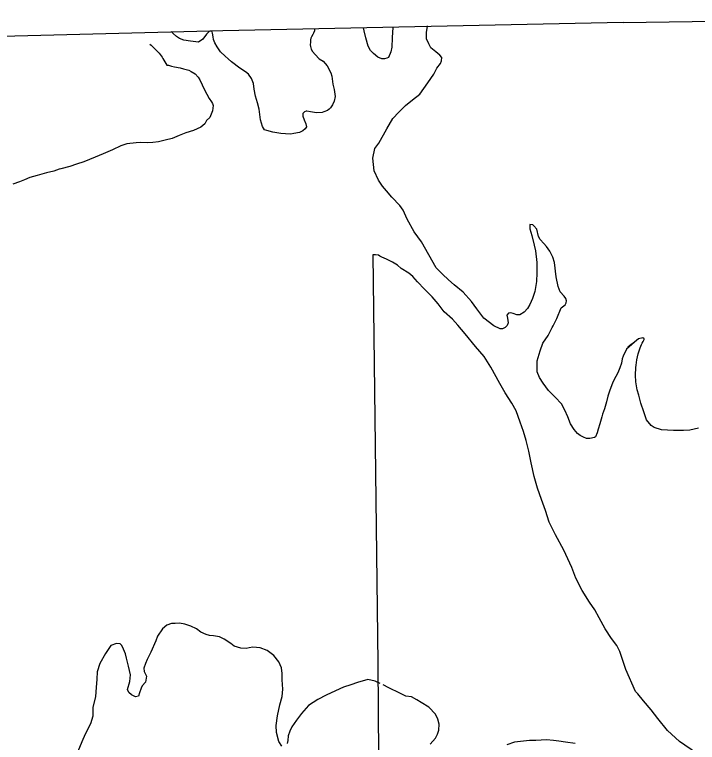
# Model space of a CAD drawing. Extents: x 31699 to 244310, y -8841 to 11474.
# Drawn here: x 144701.5 to 144958.1, y 2726.2 to 2999.8 of the extents above; entities that cross this region are included whole.
import ezdxf

# ---------------------------------------------------------------- set-up
doc = ezdxf.new("R2010")
doc.units = 0
for name, color, linetype in [('R_Annotation', 7, 'Continuous'), ('R_Draft', 7, 'Continuous'), ('R_Logo', 7, 'Continuous')]:
    doc.layers.add(name, color=color, linetype=linetype)

msp = doc.modelspace()

# ---------------------------------------------------------------- linework, layer by layer
at = {"layer": 'R_Annotation'}
for points in [[(144930.22, 2996.85), (145137.28, 2999.83)], [(144930.22, 2996.85), (144779.71, 2993.77), (144603.74, 2989.2), (144474.57, 2986.88), (144267.89, 2982.52), (144092.23, 2979.49), (143940.32, 2976.12), (143727.81, 2973), (143704.73, 2972.61)]]:
    msp.add_lwpolyline(points, dxfattribs=at)
at = {"layer": 'R_Draft'}
for points in [[(144776.1, 2991.49), (144775.92, 2992.89), (144775.77, 2993.29), (144775.36, 2993.54), (144774.63, 2993.51), (144773.6, 2992.47), (144772.26, 2990.56), (144770.64, 2989.43), (144769.56, 2989.59), (144767.55, 2989.85), (144765.13, 2990.23), (144763.51, 2990.85), (144762.28, 2991.6), (144761.03, 2992.76), (144760.34, 2993.44)], [(144814.22, 2994.64), (144814.15, 2993.71), (144813.78, 2992.9), (144813.6, 2992.29), (144813.04, 2991.4), (144812.85, 2991), (144812.67, 2990.32), (144812.69, 2989.99), (144812.64, 2989.45), (144812.61, 2988.45), (144812.7, 2987.78), (144812.93, 2986.85), (144813.43, 2985.94), (144814.41, 2984.84), (144816, 2983.22), (144817.44, 2982.27), (144818.97, 2980.52), (144820.33, 2977.89), (144820.71, 2976.64), (144821.15, 2973.71), (144821.62, 2971.66), (144821.92, 2969.06), (144821.65, 2967.25), (144820.96, 2965.95), (144820.2, 2964.79), (144819.75, 2964.24), (144819.1, 2963.82), (144817.72, 2963.23), (144817.06, 2963.01), (144815.12, 2962.94), (144814.25, 2963.04), (144812.71, 2963.26), (144811.3, 2963.54), (144811.03, 2963.46), (144810.44, 2963.24), (144809.79, 2962.62), (144809.83, 2961.62), (144810.35, 2960.23), (144810.93, 2958.71), (144811.17, 2957.65), (144810.67, 2956.83), (144809.76, 2956.07), (144808.51, 2955.49), (144806.39, 2955.08), (144805.33, 2954.91), (144803.25, 2955.03), (144801.51, 2955.17), (144798.56, 2955.6), (144796.27, 2956.19), (144795.45, 2956.56), (144794.61, 2957.8), (144793.85, 2960.25), (144793.37, 2964.24), (144792.76, 2966.62), (144792.06, 2969.2), (144791.57, 2971.79), (144791.22, 2973.92), (144790.56, 2975.83), (144789.36, 2977.4), (144788.26, 2978.29), (144786.08, 2979.68), (144783.05, 2982.12), (144781.81, 2983.14), (144780.64, 2984.17), (144778.91, 2985.78), (144777.57, 2987.74), (144776.79, 2989.25), (144776.27, 2990.5), (144776.1, 2991.49)], [(144843.62, 2994.78), (144843.49, 2993.22), (144843.36, 2991.08), (144843.29, 2987.53), (144842.95, 2985.78), (144841.96, 2983.74), (144841.37, 2983.45), (144840.57, 2983.23), (144839.57, 2983.19), (144838.01, 2983.87), (144836.36, 2985.21), (144835.25, 2986.38), (144834.39, 2987.95), (144833.55, 2991.06), (144832.92, 2993.71), (144832.6, 2994.83)], [(144847.56, 2926.27), (144846.22, 2928.02), (144843.24, 2931.13), (144841.28, 2933.6), (144839.82, 2935.35), (144838.27, 2937.57), (144836.61, 2941.12), (144836.1, 2945.84), (144836.91, 2949.48), (144838.44, 2951.47), (144841.45, 2956.86), (144843.65, 2960.75), (144845.84, 2963.1), (144848.42, 2965.59), (144851.01, 2967.76), (144853.81, 2969.86), (144856.79, 2974.18), (144859.01, 2977.46), (144860.13, 2979.71), (144861.54, 2981.43), (144861.91, 2982.38), (144862.06, 2983.65), (144861.36, 2984.57), (144859.78, 2985.78), (144857.99, 2987.32), (144857.13, 2988.83), (144856.33, 2990.67), (144856.24, 2993.21), (144856.63, 2995.36), (144856.74, 2995.62)], [(144752.33, 2988.75), (144752.78, 2988.33), (144754.23, 2986.91), (144755.76, 2985.36), (144756.95, 2983.8), (144757.23, 2983.34), (144757.94, 2982.09), (144758.72, 2980.85), (144759.33, 2980.81), (144760.48, 2980.38)], [(144760.48, 2980.38), (144761.55, 2980.22), (144763.7, 2979.83), (144764.98, 2979.47), (144767.01, 2978.87), (144767.89, 2978.44), (144769.33, 2977.55), (144770.44, 2976.26), (144771.14, 2975.28), (144772.01, 2973.44), (144772.88, 2971.53), (144773.67, 2969.89), (144774.6, 2968.32), (144775.51, 2967.01), (144775.87, 2966.36), (144776.16, 2965.63), (144775.83, 2963.68), (144774.85, 2961.18), (144773.62, 2960.06), (144773, 2958.77), (144771.45, 2957.51), (144768.75, 2956.21), (144765.78, 2955.37), (144763.35, 2954.35), (144760.71, 2953.25), (144758.13, 2952.56), (144755.55, 2951.94), (144753.42, 2951.73), (144751.36, 2951.65), (144748.88, 2951.7), (144747.15, 2951.64), (144743.62, 2951.24), (144741.38, 2950.43), (144738.3, 2948.98), (144734.75, 2947.45), (144731.78, 2946.28), (144727.44, 2944.52), (144724.73, 2943.56), (144722.23, 2942.73), (144718.79, 2941.87), (144718.19, 2941.72), (144716.21, 2940.98), (144713.5, 2940.35), (144709.93, 2939.35), (144707.22, 2938.52), (144705.18, 2937.71), (144703.33, 2936.98), (144700.83, 2936.02)], [(144847.56, 2926.27), (144846.22, 2928.02), (144843.24, 2931.13), (144841.28, 2933.6), (144839.82, 2935.35), (144838.27, 2937.57), (144836.61, 2941.12), (144836.1, 2945.84), (144836.91, 2949.48), (144838.44, 2951.47), (144841.45, 2956.86), (144843.65, 2960.75), (144845.84, 2963.1), (144848.42, 2965.59), (144851.01, 2967.76), (144851.56, 2968.17)], [(144934.45, 2876.66), (144931.5, 2874.05), (144930.19, 2871.4), (144929.89, 2870.38), (144929.61, 2868.84), (144929.01, 2867.08), (144928.28, 2865.11), (144927.53, 2863.75), (144926.33, 2861.64), (144925.05, 2858.31), (144924.52, 2856.36), (144923.99, 2854.27), (144923.15, 2851.63), (144922.49, 2849.6), (144922.26, 2848.59), (144921.42, 2845.96), (144920.89, 2844), (144920.47, 2842.58), (144919.79, 2841.09), (144919.47, 2840.81), (144917.68, 2840.48), (144916.94, 2840.45), (144916.41, 2840.5), (144915.32, 2840.93), (144914.03, 2841.55), (144913, 2842.32), (144911.81, 2843.81), (144910.47, 2845.97), (144909.37, 2848.6), (144908.28, 2851.17), (144906.99, 2853.46), (144904.7, 2855.99), (144902.2, 2858.57), (144900.1, 2861.24), (144898.82, 2863.46), (144897.88, 2865.5), (144897.93, 2869.65), (144899, 2873.43), (144900.03, 2876.27), (144902, 2879.22), (144902.93, 2880.99), (144903.56, 2882.21), (144903.87, 2882.82), (144905.31, 2885.61), (144906.9, 2889.55), (144908.39, 2890.74), (144908.84, 2891.49), (144908.88, 2892.16), (144908.71, 2893.15), (144908.08, 2894), (144906.55, 2895.62), (144905.81, 2897.6), (144905.01, 2901.24), (144904.42, 2906.63), (144903.81, 2908.69), (144902.66, 2910.92), (144901.47, 2912.61), (144900.36, 2913.71), (144899.04, 2915.27), (144898.46, 2916.45), (144897.76, 2919.16), (144896.71, 2920.46), (144896.23, 2920.85), (144895.09, 2920.94), (144895.15, 2919.27), (144895.84, 2916.76), (144896.77, 2913.11), (144897.32, 2910.99), (144897.81, 2906.67), (144897.82, 2902.72), (144897.6, 2899.51), (144897, 2895.75), (144896.16, 2893.04), (144895.17, 2890.8), (144894.22, 2889.36), (144893.07, 2887.99), (144891.44, 2886.93), (144890.3, 2887.02), (144888.88, 2887.44), (144888, 2887.74), (144887.07, 2887.64), (144886.5, 2886.82), (144886.74, 2885.69), (144886.94, 2883.96), (144886.57, 2883.01), (144885.93, 2882.25), (144884.88, 2881.68), (144884.01, 2881.65), (144881.57, 2882.77), (144877.86, 2885.71), (144875.26, 2889.16), (144873.16, 2892.02), (144870.03, 2895.46), (144866.66, 2898.21), (144864.52, 2900.14), (144862.31, 2902.26), (144859.95, 2904.59), (144854.39, 2914.41), (144851.65, 2918.13), (144849.08, 2922.91), (144847.56, 2926.27)], [(144934.45, 2876.66), (144931.5, 2874.05), (144930.19, 2871.4), (144929.89, 2870.38), (144929.61, 2868.84), (144929.01, 2867.08), (144928.28, 2865.11), (144927.53, 2863.75), (144926.33, 2861.64), (144925.05, 2858.31), (144924.52, 2856.36), (144923.99, 2854.27), (144923.15, 2851.63), (144922.49, 2849.6), (144922.26, 2848.59), (144921.42, 2845.96), (144920.89, 2844), (144920.47, 2842.58), (144919.79, 2841.09), (144919.47, 2840.81), (144917.68, 2840.48), (144916.94, 2840.45), (144916.41, 2840.5), (144915.32, 2840.93), (144914.03, 2841.55), (144913, 2842.32), (144911.81, 2843.81), (144910.47, 2845.97), (144909.37, 2848.6), (144908.28, 2851.17), (144906.99, 2853.46), (144904.7, 2855.99), (144902.2, 2858.57), (144900.1, 2861.24), (144898.82, 2863.46), (144897.88, 2865.5), (144897.93, 2869.65), (144899, 2873.43), (144900.03, 2876.27), (144902, 2879.22), (144902.93, 2880.99), (144903.56, 2882.21), (144903.87, 2882.82), (144905.31, 2885.61), (144906.9, 2889.55), (144908.39, 2890.74), (144908.84, 2891.49), (144908.88, 2892.16), (144908.71, 2893.15), (144908.08, 2894), (144906.55, 2895.62), (144905.81, 2897.6), (144905.01, 2901.24), (144904.42, 2906.63), (144903.81, 2908.69), (144902.66, 2910.92), (144901.47, 2912.61), (144900.36, 2913.71), (144899.04, 2915.27), (144898.46, 2916.45), (144897.76, 2919.16), (144896.71, 2920.46), (144896.23, 2920.85), (144895.09, 2920.94), (144895.15, 2919.27), (144895.84, 2916.76), (144896.77, 2913.11), (144897.32, 2910.99), (144897.81, 2906.67), (144897.82, 2902.72), (144897.6, 2899.51), (144897, 2895.75), (144896.16, 2893.04), (144895.17, 2890.8), (144894.22, 2889.36), (144893.07, 2887.99), (144891.44, 2886.93), (144890.3, 2887.02), (144888.88, 2887.44), (144888, 2887.74), (144887.07, 2887.64), (144886.5, 2886.82), (144886.74, 2885.69), (144886.94, 2883.96), (144886.57, 2883.01), (144885.93, 2882.25), (144884.88, 2881.68), (144884.01, 2881.65), (144881.57, 2882.77), (144877.86, 2885.71), (144875.26, 2889.16), (144873.16, 2892.02), (144870.03, 2895.46), (144866.66, 2898.21), (144864.52, 2900.14), (144862.31, 2902.26), (144859.95, 2904.59), (144854.39, 2914.41), (144851.65, 2918.13), (144849.08, 2922.91), (144847.56, 2926.27)], [(144958.58, 2844.3), (144955.26, 2843.6), (144952.86, 2843.52), (144949.12, 2843.53), (144944.64, 2843.72), (144941.87, 2844.64), (144940.78, 2845.41), (144939.04, 2847.49), (144937.95, 2850.52), (144936.91, 2853.76), (144936.08, 2856.81), (144935.55, 2858.73), (144935.23, 2860.26), (144934.99, 2861.79), (144934.84, 2864.25), (144935.02, 2867.13), (144935.06, 2868), (144935.32, 2870.08), (144935.92, 2872.3), (144936.58, 2874.59), (144937.08, 2875.81), (144937.4, 2876.36), (144937.71, 2876.9), (144938.09, 2877.65), (144938.15, 2877.92), (144937.6, 2878.37), (144936.01, 2877.92), (144934.45, 2876.66), (144933.14, 2875.69), (144931.97, 2874.78)], [(144958.58, 2844.3), (144955.26, 2843.6), (144952.86, 2843.52), (144949.12, 2843.53), (144944.64, 2843.72), (144941.87, 2844.64), (144940.78, 2845.41), (144939.04, 2847.49), (144937.95, 2850.52), (144936.91, 2853.76), (144936.08, 2856.81), (144935.55, 2858.73), (144935.23, 2860.26), (144934.99, 2861.79), (144934.84, 2864.25), (144935.02, 2867.13), (144935.06, 2868), (144935.32, 2870.08), (144935.92, 2872.3), (144936.58, 2874.59), (144937.08, 2875.81), (144937.4, 2876.36), (144937.71, 2876.9), (144938.09, 2877.65), (144938.15, 2877.92), (144937.6, 2878.37), (144936.01, 2877.92), (144934.45, 2876.66), (144933.14, 2875.69), (144931.97, 2874.78)], [(144801.89, 2724.82), (144800.83, 2726.52), (144799.97, 2729.9), (144799.81, 2732.57), (144800.28, 2736.26), (144801.13, 2740.3), (144802.09, 2743.48), (144802.26, 2746.22), (144802, 2749.69), (144802.05, 2752.09), (144801.84, 2754.23), (144800.82, 2756.46), (144798.93, 2758.93), (144796.39, 2760.78), (144793.82, 2761.83), (144791.01, 2761.99), (144789.68, 2761.81), (144788.48, 2761.57), (144786.48, 2761.63), (144784.05, 2762.42), (144782.74, 2763.44), (144780.28, 2765.02), (144778.44, 2765.96), (144776.23, 2766.35), (144774.69, 2766.43), (144773.47, 2766.85), (144771.5, 2767.72), (144769.79, 2768.93), (144767.69, 2769.92), (144765.52, 2770.71), (144763.44, 2771.04), (144761.77, 2770.98), (144760.44, 2770.87), (144758.66, 2770.33), (144757.04, 2768.87), (144755.2, 2766.2), (144754.6, 2764.38), (144752.74, 2760.17), (144751.31, 2757.38), (144750.62, 2755.95), (144750.09, 2754.12), (144750.2, 2752.86), (144751, 2751.08), (144750.68, 2748.87), (144749.39, 2747.55), (144749.09, 2746.67), (144748.48, 2744.91), (144747.99, 2743.62), (144746.94, 2743.32), (144745.44, 2744.14), (144744.47, 2744.97), (144743.96, 2746.15), (144744.79, 2749.12), (144745.03, 2751.67), (144744.32, 2754.86), (144743.54, 2757.9), (144743.15, 2759.56), (144742.42, 2761.27), (144741.77, 2762.65), (144741.14, 2763.3), (144739.74, 2763.45), (144737.63, 2762.7), (144735.6, 2759.62), (144733.53, 2755.94), (144732.51, 2752.76), (144732.34, 2750.02), (144732.18, 2746.87), (144731.84, 2743.52), (144730.85, 2739.34), (144730.84, 2736.06), (144730, 2733.23), (144727.94, 2729.35), (144726.71, 2726.43), (144725.23, 2722.83)], [(144838.87, 2748.43), (144837.01, 2749.26), (144834.24, 2749.9), (144830.35, 2748.76), (144827.84, 2747.87), (144825.13, 2746.97), (144822.11, 2745.59), (144818.57, 2743.93), (144815.48, 2742.41)], [(144857.62, 2725.53), (144859.67, 2727.88), (144860.49, 2729.31), (144860.97, 2730.8), (144861.02, 2733.14), (144860.62, 2735), (144859.69, 2736.83), (144857.19, 2739.42), (144854.26, 2741.19), (144852.62, 2742.2), (144850.71, 2743.33), (144848.56, 2743.59), (144846.32, 2744.71), (144842.11, 2746.7), (144840.05, 2747.84)], [(144815.48, 2742.41), (144811.96, 2740.15), (144809.33, 2737.05), (144807.48, 2734.64), (144805.7, 2732.04), (144804.89, 2730.41), (144804.29, 2728.65), (144804.15, 2726.97), (144803.92, 2725.76)], [(144912.24, 2725.8), (144908.54, 2726.34), (144905.99, 2726.72), (144904.05, 2726.92), (144901.44, 2727.16), (144897.44, 2726.95), (144895.03, 2726.93), (144891.64, 2726.61), (144889.38, 2726.33), (144886.48, 2725.36)]]:
    msp.add_lwpolyline(points, dxfattribs=at)
at = {"layer": 'R_Logo'}
for points in [[(144934.86, 2745.42), (144931.27, 2753.68), (144928.96, 2760.35), (144927.87, 2762.71), (144925.85, 2765.25), (144923.51, 2768.91), (144921.23, 2773.04), (144919.58, 2776.12), (144917.54, 2778.99), (144914.78, 2783.3), (144912.48, 2787.96), (144910.87, 2791.98), (144907.89, 2798.49), (144904.82, 2804.2), (144902.44, 2808.99), (144901.02, 2813.35), (144899.53, 2817.58), (144898.04, 2821.8), (144896.82, 2826.17), (144895.7, 2831.28), (144894.81, 2835.65), (144893.73, 2839.69), (144892.74, 2843.13), (144891.55, 2846.63), (144889.99, 2850.92), (144888.42, 2853.81), (144885.87, 2857.66), (144883.81, 2861.19), (144880.52, 2867.29), (144877.97, 2871.34), (144874.77, 2875.11), (144870.86, 2879.85), (144868.14, 2883.09), (144866.12, 2885.29), (144862.95, 2888.12), (144860.7, 2891.05), (144858.41, 2893.71), (144855.5, 2896.61), (144852.86, 2899.39), (144851.12, 2901.33), (144849.6, 2902.68), (144846.8, 2904.39), (144845.36, 2905.61), (144843.58, 2906.75), (144842.29, 2907.37), (144841.27, 2907.87), (144839.51, 2908.67), (144838.76, 2909.05), (144838.21, 2909.36), (144837.07, 2909.45), (144836.07, 2909.49), (144837.96, 2756.04), (144839.21, 2579.79)], [(144934.86, 2745.42), (144931.27, 2753.68), (144928.96, 2760.35), (144927.87, 2762.71), (144925.85, 2765.25), (144923.51, 2768.91), (144921.23, 2773.04), (144919.58, 2776.12), (144917.54, 2778.99), (144914.78, 2783.3), (144912.48, 2787.96), (144910.87, 2791.98), (144907.89, 2798.49), (144904.82, 2804.2), (144902.44, 2808.99), (144901.02, 2813.35), (144899.53, 2817.58), (144898.04, 2821.8), (144896.82, 2826.17), (144895.7, 2831.28), (144894.81, 2835.65), (144893.73, 2839.69), (144892.74, 2843.13), (144891.55, 2846.63), (144889.99, 2850.92), (144888.42, 2853.81), (144885.87, 2857.66), (144883.81, 2861.19), (144880.52, 2867.29), (144877.97, 2871.34), (144874.77, 2875.11), (144870.86, 2879.85), (144868.14, 2883.09), (144866.12, 2885.29), (144862.95, 2888.12), (144860.7, 2891.05), (144858.41, 2893.71), (144855.5, 2896.61), (144852.86, 2899.39), (144851.12, 2901.33), (144849.6, 2902.68), (144846.8, 2904.39), (144845.36, 2905.61), (144843.58, 2906.75), (144842.29, 2907.37), (144841.27, 2907.87), (144839.51, 2908.67), (144838.76, 2909.05), (144838.21, 2909.36), (144837.07, 2909.45), (144836.07, 2909.49), (144837.96, 2756.04), (144839.21, 2579.79)], [(144957.83, 2722.24), (144951.35, 2726.51), (144946.88, 2730.71), (144943.2, 2735.27), (144940.76, 2738.46), (144937.91, 2741.91), (144935.76, 2744.45), (144934.86, 2745.42)], [(144957.83, 2722.24), (144951.35, 2726.51), (144946.88, 2730.71), (144943.2, 2735.27), (144940.76, 2738.46), (144937.91, 2741.91), (144935.76, 2744.45), (144934.86, 2745.42)]]:
    msp.add_lwpolyline(points, dxfattribs=at)

doc.saveas('drawing.dxf')
